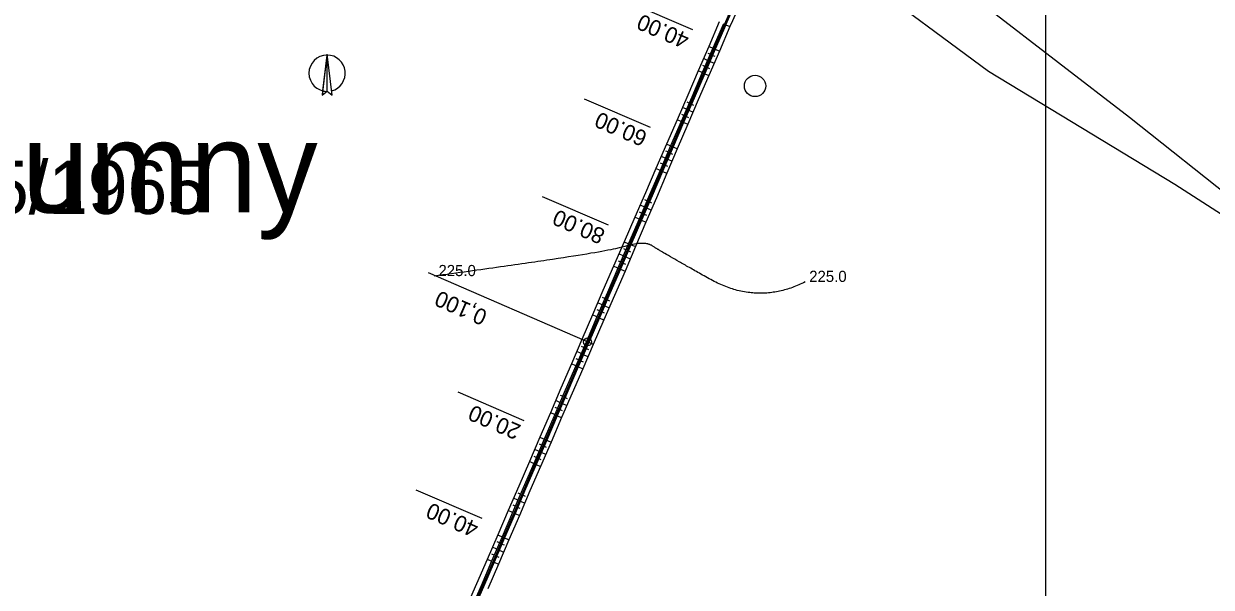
# Model space of a CAD drawing. Extents: x -495905 to -478420, y -1113297 to -1107716.
# Drawn here: x -480652.7 to -480429.6, y -1112511.2 to -1112405.3 of the extents above; entities that cross this region are included whole.
import ezdxf

# ---------------------------------------------------------------- set-up
doc = ezdxf.new("R2010")
doc.units = 0
for name, color, linetype in [('05_VHO_PŘÍKOP_NÁVRH', 7, 'Continuous'), ('Implicitní', 7, 'Continuous'), ('O6_HATCH_SLOPE_L', 7, 'Continuous'), ('O6_HATCH_SLOPE_R', 7, 'Continuous'), ('O6_HECTOMETRY', 7, 'Continuous'), ('O6_HLBODY', 7, 'Continuous'), ('O6_HRANA_TELESO', 7, 'Continuous'), ('O6_OSA', 7, 'Continuous'), ('O6_STANICENI', 7, 'Continuous'), ('O6_VOZOVKA', 7, 'Continuous'), ('O6_ZPEVKRAJ', 7, 'Continuous'), ('ODVODNĚNÍ PLOŠNÉ', 7, 'Continuous'), ('pomistni nazvy', 7, 'Continuous'), ('ROZPISKA', 7, 'Continuous'), ('VYRAZNE_VRST', 7, 'Continuous'), ('zamereni', 7, 'Continuous')]:
    doc.layers.add(name, color=color, linetype=linetype)

msp = doc.modelspace()

# ---------------------------------------------------------------- linework, layer by layer
at = {"layer": '05_VHO_PŘÍKOP_NÁVRH'}
msp.add_lwpolyline([(-480509.98, -1112372.25), (-480517.54, -1112397.37), (-480619.64, -1112634.1)], dxfattribs=at)
at = {"layer": 'Implicitní'}
msp.add_lwpolyline([(-480696.42, -1112347.24), (-480460.69, -1112347.24), (-480460.69, -1112653.1), (-480696.42, -1112653.1)], close=True, dxfattribs=at)
at = {"layer": 'O6_HATCH_SLOPE_L'}
for p, q in [((-480520.78, -1112405.53), (-480520.01, -1112405.86)), ((-480523.75, -1112412.42), (-480522.98, -1112412.75)), ((-480523.25, -1112411.27), (-480522.87, -1112411.44)), ((-480522.48, -1112411.61), (-480522.48, -1112411.61)), ((-480524.74, -1112414.72), (-480523.98, -1112415.04)), ((-480524.24, -1112413.57), (-480523.86, -1112413.73)), ((-480523.48, -1112413.9), (-480523.48, -1112413.9)), ((-480527.71, -1112421.6), (-480526.95, -1112421.93)), ((-480527.21, -1112420.46), (-480526.84, -1112420.62)), ((-480526.46, -1112420.78), (-480526.46, -1112420.78)), ((-480528.7, -1112423.9), (-480527.93, -1112424.23)), ((-480528.2, -1112422.75), (-480527.82, -1112422.92)), ((-480527.44, -1112423.08), (-480527.44, -1112423.08)), ((-480531.67, -1112430.79), (-480530.88, -1112431.13)), ((-480531.17, -1112429.64), (-480530.78, -1112429.81)), ((-480530.39, -1112429.98), (-480530.39, -1112429.98)), ((-480532.66, -1112433.08), (-480531.86, -1112433.42)), ((-480532.16, -1112431.93), (-480531.77, -1112432.1)), ((-480531.37, -1112432.27), (-480531.37, -1112432.27)), ((-480535.63, -1112439.97), (-480534.82, -1112440.32)), ((-480535.13, -1112438.82), (-480534.73, -1112439)), ((-480534.32, -1112439.17), (-480534.32, -1112439.17)), ((-480536.62, -1112442.26), (-480535.8, -1112442.62)), ((-480536.12, -1112441.12), (-480535.72, -1112441.29)), ((-480535.31, -1112441.47), (-480535.31, -1112441.47)), ((-480539.1, -1112448), (-480538.68, -1112448.18)), ((-480538.26, -1112448.36), (-480538.26, -1112448.36)), ((-480540.09, -1112450.3), (-480539.66, -1112450.48)), ((-480539.59, -1112449.15), (-480538.75, -1112449.51)), ((-480539.24, -1112450.66), (-480539.24, -1112450.66)), ((-480540.58, -1112451.45), (-480539.73, -1112451.81)), ((-480543.05, -1112457.19), (-480542.64, -1112457.37)), ((-480542.22, -1112457.55), (-480542.22, -1112457.55)), ((-480544.04, -1112459.48), (-480543.63, -1112459.66)), ((-480543.55, -1112458.33), (-480542.71, -1112458.69)), ((-480543.21, -1112459.84), (-480543.21, -1112459.84)), ((-480544.54, -1112460.63), (-480543.71, -1112460.99)), ((-480547.02, -1112466.37), (-480546.6, -1112466.55)), ((-480546.19, -1112466.73), (-480546.19, -1112466.73)), ((-480548.01, -1112468.66), (-480547.59, -1112468.84)), ((-480547.51, -1112467.52), (-480546.68, -1112467.87)), ((-480547.18, -1112469.02), (-480547.18, -1112469.02)), ((-480548.5, -1112469.81), (-480547.68, -1112470.17)), ((-480550.98, -1112475.55), (-480550.57, -1112475.73)), ((-480551.97, -1112477.85), (-480551.56, -1112478.02)), ((-480551.47, -1112476.7), (-480550.66, -1112477.05)), ((-480550.16, -1112475.9), (-480550.16, -1112475.9)), ((-480552.46, -1112478.99), (-480551.65, -1112479.34)), ((-480551.15, -1112478.2), (-480551.15, -1112478.2)), ((-480554.94, -1112484.73), (-480554.53, -1112484.91)), ((-480555.43, -1112485.88), (-480554.63, -1112486.23)), ((-480554.13, -1112485.08), (-480554.13, -1112485.08)), ((-480556.42, -1112488.18), (-480555.62, -1112488.52)), ((-480555.93, -1112487.03), (-480555.52, -1112487.2)), ((-480555.12, -1112487.38), (-480555.12, -1112487.38)), ((-480559.39, -1112495.06), (-480558.58, -1112495.41)), ((-480558.9, -1112493.92), (-480558.49, -1112494.09)), ((-480558.09, -1112494.26), (-480558.09, -1112494.26)), ((-480560.38, -1112497.36), (-480559.57, -1112497.71)), ((-480559.89, -1112496.21), (-480559.48, -1112496.39)), ((-480559.08, -1112496.56), (-480559.08, -1112496.56)), ((-480563.35, -1112504.25), (-480562.53, -1112504.6)), ((-480562.86, -1112503.1), (-480562.45, -1112503.27)), ((-480562.04, -1112503.45), (-480562.04, -1112503.45)), ((-480564.34, -1112506.54), (-480563.52, -1112506.9)), ((-480563.85, -1112505.39), (-480563.43, -1112505.57)), ((-480563.02, -1112505.75), (-480563.02, -1112505.75))]:
    msp.add_line(p, q, dxfattribs=at)
at = {"layer": 'O6_HATCH_SLOPE_R'}
for p, q in [((-480524.49, -1112410.74), (-480524.49, -1112410.74)), ((-480523.73, -1112411.07), (-480524.11, -1112410.9)), ((-480525.48, -1112413.04), (-480525.48, -1112413.04)), ((-480524.72, -1112413.36), (-480525.1, -1112413.2)), ((-480524.23, -1112412.22), (-480524.98, -1112411.89)), ((-480525.22, -1112414.51), (-480525.97, -1112414.19)), ((-480528.43, -1112419.93), (-480528.43, -1112419.93)), ((-480529.42, -1112422.23), (-480529.42, -1112422.23)), ((-480528.19, -1112421.4), (-480528.93, -1112421.08)), ((-480527.69, -1112420.25), (-480528.06, -1112420.09)), ((-480529.18, -1112423.69), (-480529.92, -1112423.37)), ((-480528.68, -1112422.55), (-480529.05, -1112422.39)), ((-480532.15, -1112430.58), (-480532.91, -1112430.25)), ((-480532.42, -1112429.1), (-480532.42, -1112429.1)), ((-480531.65, -1112429.43), (-480532.03, -1112429.27)), ((-480533.14, -1112432.88), (-480533.91, -1112432.54)), ((-480533.41, -1112431.4), (-480533.41, -1112431.4)), ((-480532.64, -1112431.73), (-480533.03, -1112431.56)), ((-480536.11, -1112439.76), (-480536.9, -1112439.42)), ((-480536.4, -1112438.27), (-480536.4, -1112438.27)), ((-480535.61, -1112438.61), (-480536.01, -1112438.44)), ((-480537.1, -1112442.06), (-480537.9, -1112441.71)), ((-480537.4, -1112440.57), (-480537.4, -1112440.57)), ((-480536.6, -1112440.91), (-480537, -1112440.74)), ((-480540.07, -1112448.95), (-480540.89, -1112448.59)), ((-480540.39, -1112447.45), (-480540.39, -1112447.45)), ((-480539.57, -1112447.8), (-480539.98, -1112447.62)), ((-480541.06, -1112451.24), (-480541.89, -1112450.88)), ((-480541.39, -1112449.74), (-480541.39, -1112449.74)), ((-480540.56, -1112450.09), (-480540.98, -1112449.92)), ((-480544.03, -1112458.13), (-480544.86, -1112457.77)), ((-480544.37, -1112456.62), (-480544.37, -1112456.62)), ((-480543.53, -1112456.98), (-480543.95, -1112456.8)), ((-480545.02, -1112460.42), (-480545.85, -1112460.06)), ((-480545.36, -1112458.92), (-480545.36, -1112458.92)), ((-480544.52, -1112459.27), (-480544.94, -1112459.09)), ((-480548.32, -1112465.81), (-480548.32, -1112465.81)), ((-480547.49, -1112466.16), (-480547.91, -1112465.98)), ((-480549.31, -1112468.1), (-480549.31, -1112468.1)), ((-480548.48, -1112468.46), (-480548.89, -1112468.28)), ((-480547.99, -1112467.31), (-480548.81, -1112466.95)), ((-480548.98, -1112469.61), (-480549.8, -1112469.25)), ((-480552.27, -1112474.99), (-480552.27, -1112474.99)), ((-480551.45, -1112475.34), (-480551.86, -1112475.17)), ((-480553.26, -1112477.29), (-480553.26, -1112477.29)), ((-480552.44, -1112477.64), (-480552.85, -1112477.46)), ((-480551.95, -1112476.49), (-480552.76, -1112476.14)), ((-480552.94, -1112478.79), (-480553.75, -1112478.44)), ((-480556.22, -1112484.18), (-480556.22, -1112484.18)), ((-480555.41, -1112484.53), (-480555.82, -1112484.35)), ((-480557.21, -1112486.48), (-480557.21, -1112486.48)), ((-480556.4, -1112486.82), (-480556.8, -1112486.65)), ((-480555.91, -1112485.68), (-480556.71, -1112485.33)), ((-480556.9, -1112487.97), (-480557.7, -1112487.62)), ((-480560.18, -1112493.36), (-480560.18, -1112493.36)), ((-480559.37, -1112493.71), (-480559.78, -1112493.54)), ((-480561.17, -1112495.66), (-480561.17, -1112495.66)), ((-480560.36, -1112496.01), (-480560.77, -1112495.83)), ((-480559.87, -1112494.86), (-480560.67, -1112494.51)), ((-480560.86, -1112497.15), (-480561.67, -1112496.8)), ((-480564.15, -1112502.54), (-480564.15, -1112502.54)), ((-480565.15, -1112504.83), (-480565.15, -1112504.83)), ((-480563.83, -1112504.04), (-480564.65, -1112503.69)), ((-480563.33, -1112502.89), (-480563.74, -1112502.72)), ((-480564.82, -1112506.33), (-480565.64, -1112505.98)), ((-480564.32, -1112505.19), (-480564.73, -1112505.01))]:
    msp.add_line(p, q, dxfattribs=at)
at = {"layer": 'O6_HECTOMETRY'}
msp.add_circle((-480546.76, -1112465.12), 0.75, dxfattribs=at)
at = {"layer": 'O6_HLBODY'}
msp.add_line((-480545.79, -1112465.53), (-480576.63, -1112452.11), dxfattribs=at)
at = {"layer": 'O6_HRANA_TELESO'}
for p, q in [((-480522.02, -1112405), (-480524, -1112409.59)), ((-480520.01, -1112405.86), (-480521.98, -1112410.46)), ((-480524, -1112409.59), (-480525.97, -1112414.19)), ((-480521.98, -1112410.46), (-480523.98, -1112415.04)), ((-480525.97, -1112414.19), (-480527.93, -1112418.78)), ((-480523.98, -1112415.04), (-480525.97, -1112419.63)), ((-480527.93, -1112418.78), (-480529.92, -1112423.37)), ((-480525.97, -1112419.63), (-480527.93, -1112424.23)), ((-480529.92, -1112423.37), (-480531.92, -1112427.96)), ((-480527.93, -1112424.23), (-480529.9, -1112428.83)), ((-480531.92, -1112427.96), (-480533.91, -1112432.54)), ((-480529.9, -1112428.83), (-480531.86, -1112433.42)), ((-480533.91, -1112432.54), (-480535.9, -1112437.13)), ((-480531.86, -1112433.42), (-480533.83, -1112438.02)), ((-480535.9, -1112437.13), (-480537.9, -1112441.71)), ((-480533.83, -1112438.02), (-480535.8, -1112442.62)), ((-480537.9, -1112441.71), (-480539.89, -1112446.3)), ((-480535.8, -1112442.62), (-480537.77, -1112447.22)), ((-480539.89, -1112446.3), (-480541.89, -1112450.88)), ((-480537.77, -1112447.22), (-480539.73, -1112451.81)), ((-480541.89, -1112450.88), (-480543.88, -1112455.47)), ((-480539.73, -1112451.81), (-480541.72, -1112456.4)), ((-480543.88, -1112455.47), (-480545.85, -1112460.06)), ((-480541.72, -1112456.4), (-480543.71, -1112460.99)), ((-480545.85, -1112460.06), (-480547.83, -1112464.66)), ((-480543.71, -1112460.99), (-480545.69, -1112465.58)), ((-480547.83, -1112464.66), (-480549.8, -1112469.25)), ((-480545.69, -1112465.58), (-480547.68, -1112470.17)), ((-480549.8, -1112469.25), (-480551.77, -1112473.84)), ((-480547.68, -1112470.17), (-480549.66, -1112474.76)), ((-480551.77, -1112473.84), (-480553.75, -1112478.44)), ((-480549.66, -1112474.76), (-480551.65, -1112479.34)), ((-480553.75, -1112478.44), (-480555.72, -1112483.03)), ((-480551.65, -1112479.34), (-480553.63, -1112483.93)), ((-480555.72, -1112483.03), (-480557.7, -1112487.62)), ((-480553.63, -1112483.93), (-480555.62, -1112488.52)), ((-480557.7, -1112487.62), (-480559.68, -1112492.22)), ((-480555.62, -1112488.52), (-480557.6, -1112493.11)), ((-480559.68, -1112492.22), (-480561.67, -1112496.8)), ((-480557.6, -1112493.11), (-480559.57, -1112497.71)), ((-480561.67, -1112496.8), (-480563.66, -1112501.39)), ((-480559.57, -1112497.71), (-480561.54, -1112502.3)), ((-480563.66, -1112501.39), (-480565.64, -1112505.98)), ((-480561.54, -1112502.3), (-480563.52, -1112506.9)), ((-480565.64, -1112505.98), (-480567.63, -1112510.57)), ((-480563.52, -1112506.9), (-480565.49, -1112511.49)), ((-480567.63, -1112510.57), (-480569.62, -1112515.16))]:
    msp.add_line(p, q, dxfattribs=at)
msp.add_arc((-480565.5, -1112383.83), 50.54, 334.1514, 339.846, dxfattribs=at)
at = {"layer": 'O6_OSA'}
msp.add_line((-480519.82, -1112402.65), (-480619.64, -1112634.1), dxfattribs=at)
at = {"layer": 'O6_STANICENI'}
for p, q in [((-480527, -1112406.48), (-480539.4, -1112401.13)), ((-480523.92, -1112409.63), (-480522.08, -1112410.42)), ((-480534.92, -1112424.84), (-480547.32, -1112419.49)), ((-480531.84, -1112427.99), (-480530, -1112428.78)), ((-480542.84, -1112443.21), (-480555.24, -1112437.86)), ((-480539.76, -1112446.36), (-480537.92, -1112447.15)), ((-480558.68, -1112479.93), (-480571.08, -1112474.59)), ((-480555.6, -1112483.09), (-480553.76, -1112483.88)), ((-480566.6, -1112498.3), (-480579, -1112492.95)), ((-480563.52, -1112501.45), (-480561.68, -1112502.24))]:
    msp.add_line(p, q, dxfattribs=at)
at = {"layer": 'O6_VOZOVKA'}
for p, q in [((-480521.25, -1112405.33), (-480523.23, -1112409.92)), ((-480520.79, -1112405.53), (-480522.77, -1112410.12)), ((-480523.23, -1112409.92), (-480525.21, -1112414.52)), ((-480522.77, -1112410.12), (-480524.75, -1112414.71)), ((-480525.21, -1112414.52), (-480527.19, -1112419.11)), ((-480524.75, -1112414.71), (-480526.73, -1112419.3)), ((-480527.19, -1112419.11), (-480529.17, -1112423.7)), ((-480526.73, -1112419.3), (-480528.71, -1112423.9)), ((-480529.17, -1112423.7), (-480531.15, -1112428.29)), ((-480528.71, -1112423.9), (-480530.69, -1112428.49)), ((-480531.15, -1112428.29), (-480533.13, -1112432.88)), ((-480530.69, -1112428.49), (-480532.67, -1112433.08)), ((-480533.13, -1112432.88), (-480535.11, -1112437.47)), ((-480532.67, -1112433.08), (-480534.65, -1112437.67)), ((-480535.11, -1112437.47), (-480537.09, -1112442.06)), ((-480534.65, -1112437.67), (-480536.63, -1112442.26)), ((-480537.09, -1112442.06), (-480539.07, -1112446.65)), ((-480536.63, -1112442.26), (-480538.61, -1112446.85)), ((-480539.07, -1112446.65), (-480541.05, -1112451.25)), ((-480538.61, -1112446.85), (-480540.59, -1112451.44)), ((-480541.05, -1112451.25), (-480543.03, -1112455.84)), ((-480540.59, -1112451.44), (-480542.57, -1112456.03)), ((-480543.03, -1112455.84), (-480545.01, -1112460.43)), ((-480542.57, -1112456.03), (-480544.55, -1112460.62)), ((-480545.01, -1112460.43), (-480546.99, -1112465.02)), ((-480544.55, -1112460.62), (-480546.53, -1112465.22)), ((-480546.99, -1112465.02), (-480548.97, -1112469.61)), ((-480546.53, -1112465.22), (-480548.51, -1112469.81)), ((-480548.97, -1112469.61), (-480550.95, -1112474.2)), ((-480548.51, -1112469.81), (-480550.49, -1112474.4)), ((-480550.95, -1112474.2), (-480552.93, -1112478.79)), ((-480550.49, -1112474.4), (-480552.47, -1112478.99)), ((-480552.93, -1112478.79), (-480554.91, -1112483.38)), ((-480552.47, -1112478.99), (-480554.45, -1112483.58)), ((-480554.91, -1112483.38), (-480556.89, -1112487.97)), ((-480554.45, -1112483.58), (-480556.43, -1112488.17)), ((-480556.89, -1112487.97), (-480558.87, -1112492.56)), ((-480556.43, -1112488.17), (-480558.41, -1112492.76)), ((-480558.87, -1112492.56), (-480560.85, -1112497.16)), ((-480558.41, -1112492.76), (-480560.39, -1112497.35)), ((-480560.85, -1112497.16), (-480562.83, -1112501.75)), ((-480560.39, -1112497.35), (-480562.37, -1112501.95)), ((-480562.83, -1112501.75), (-480564.81, -1112506.34)), ((-480562.37, -1112501.95), (-480564.35, -1112506.54)), ((-480564.81, -1112506.34), (-480566.79, -1112510.93)), ((-480564.35, -1112506.54), (-480566.33, -1112511.13)), ((-480566.79, -1112510.93), (-480568.77, -1112515.52)), ((-480566.33, -1112511.13), (-480568.31, -1112515.72))]:
    msp.add_line(p, q, dxfattribs=at)
msp.add_arc((-480565.85, -1112383.58), 50.12, 334.0308, 339.754, dxfattribs=at)
at = {"layer": 'O6_ZPEVKRAJ'}
for p, q in [((-480521.25, -1112405.33), (-480523.23, -1112409.92)), ((-480520.79, -1112405.53), (-480522.77, -1112410.12)), ((-480523.23, -1112409.92), (-480525.21, -1112414.52)), ((-480522.77, -1112410.12), (-480524.75, -1112414.71)), ((-480525.21, -1112414.52), (-480527.19, -1112419.11)), ((-480524.75, -1112414.71), (-480526.73, -1112419.3)), ((-480527.19, -1112419.11), (-480529.17, -1112423.7)), ((-480526.73, -1112419.3), (-480528.71, -1112423.9)), ((-480529.17, -1112423.7), (-480531.15, -1112428.29)), ((-480528.71, -1112423.9), (-480530.69, -1112428.49)), ((-480531.15, -1112428.29), (-480533.13, -1112432.88)), ((-480530.69, -1112428.49), (-480532.67, -1112433.08)), ((-480533.13, -1112432.88), (-480535.11, -1112437.47)), ((-480532.67, -1112433.08), (-480534.65, -1112437.67)), ((-480535.11, -1112437.47), (-480537.09, -1112442.06)), ((-480534.65, -1112437.67), (-480536.63, -1112442.26)), ((-480537.09, -1112442.06), (-480539.07, -1112446.65)), ((-480536.63, -1112442.26), (-480538.61, -1112446.85)), ((-480539.07, -1112446.65), (-480541.05, -1112451.25)), ((-480538.61, -1112446.85), (-480540.59, -1112451.44)), ((-480541.05, -1112451.25), (-480543.03, -1112455.84)), ((-480540.59, -1112451.44), (-480542.57, -1112456.03)), ((-480543.03, -1112455.84), (-480545.01, -1112460.43)), ((-480542.57, -1112456.03), (-480544.55, -1112460.62)), ((-480545.01, -1112460.43), (-480546.99, -1112465.02)), ((-480544.55, -1112460.62), (-480546.53, -1112465.22)), ((-480546.99, -1112465.02), (-480548.97, -1112469.61)), ((-480546.53, -1112465.22), (-480548.51, -1112469.81)), ((-480548.97, -1112469.61), (-480550.95, -1112474.2)), ((-480548.51, -1112469.81), (-480550.49, -1112474.4)), ((-480550.95, -1112474.2), (-480552.93, -1112478.79)), ((-480550.49, -1112474.4), (-480552.47, -1112478.99)), ((-480552.93, -1112478.79), (-480554.91, -1112483.38)), ((-480552.47, -1112478.99), (-480554.45, -1112483.58)), ((-480554.91, -1112483.38), (-480556.89, -1112487.97)), ((-480554.45, -1112483.58), (-480556.43, -1112488.17)), ((-480556.89, -1112487.97), (-480558.87, -1112492.56)), ((-480556.43, -1112488.17), (-480558.41, -1112492.76)), ((-480558.87, -1112492.56), (-480560.85, -1112497.16)), ((-480558.41, -1112492.76), (-480560.39, -1112497.35)), ((-480560.85, -1112497.16), (-480562.83, -1112501.75)), ((-480560.39, -1112497.35), (-480562.37, -1112501.95)), ((-480562.83, -1112501.75), (-480564.81, -1112506.34)), ((-480562.37, -1112501.95), (-480564.35, -1112506.54)), ((-480564.81, -1112506.34), (-480566.79, -1112510.93)), ((-480564.35, -1112506.54), (-480566.33, -1112511.13)), ((-480566.79, -1112510.93), (-480568.77, -1112515.52)), ((-480566.33, -1112511.13), (-480568.31, -1112515.72))]:
    msp.add_line(p, q, dxfattribs=at)
msp.add_arc((-480565.85, -1112383.58), 50.12, 334.0308, 339.754, dxfattribs=at)
at = {"layer": 'ODVODNĚNÍ PLOŠNÉ'}
msp.add_lwpolyline([(-480396.22, -1112461.36), (-480436.4, -1112435.57), (-480471.43, -1112414.32), (-480495.65, -1112396.3), (-480504.28, -1112382.71), (-480500.66, -1112348.24), (-480540.58, -1112322.21), (-480522.54, -1112282.96), (-480559.83, -1112261.1), (-480610.13, -1112233.64), (-480644.23, -1112208.1), (-480683.24, -1112184.91)], dxfattribs=at)
at = {"layer": 'ROZPISKA'}
for p, q in [((-480594.77, -1112418.76), (-480595.72, -1112411.03)), ((-480595.74, -1112411.22), (-480596.67, -1112418.76)), ((-480595.72, -1112411.22), (-480595.74, -1112411.22)), ((-480595.72, -1112418.03), (-480595.72, -1112411.22)), ((-480595.72, -1112418.03), (-480594.77, -1112418.76))]:
    msp.add_line(p, q, dxfattribs=at)
for points in [[(-480595.74, -1112411.22), (-480596.57, -1112417.93)], [(-480595.72, -1112418.03), (-480595.72, -1112411.22), (-480595.73, -1112411.22), (-480595.73, -1112411.22)], [(-480596.57, -1112417.93), (-480596.67, -1112418.76), (-480595.72, -1112418.03)], [(-480596.67, -1112418.76), (-480595.72, -1112418.03)]]:
    msp.add_lwpolyline(points, dxfattribs=at)
for start, end in [(90.1635, 270), (90.1635, 90.4167), (284.4282, 89.5716), (255.5605, 270), (255.5605, 269.9986)]:
    msp.add_arc((-480595.72, -1112414.63), 3.41, start, end, dxfattribs=at)
at = {"layer": 'VYRAZNE_VRST'}
msp.add_open_spline([(-480505.89, -1112453.85), (-480514.8, -1112458.38), (-480532.92, -1112448.18), (-480536.18, -1112446.03), (-480543.7, -1112448.43), (-480575.57, -1112452.76)], degree=2, dxfattribs=at)
at = {"layer": 'zamereni'}
for p, q in [((-480444.89, -1112422.94), (-480471.6, -1112402.39)), ((-480339.97, -1112506.54), (-480444.89, -1112422.94))]:
    msp.add_line(p, q, dxfattribs=at)
msp.add_circle((-480515.29, -1112417.02), 2, dxfattribs=at)

# ---------------------------------------------------------------- texts
at = {"layer": 'Implicitní'}
msp.add_text('0,100', height=3, rotation=156.49, dxfattribs=at).set_placement((-480565.39, -1112459.39))
at = {"layer": 'O6_STANICENI'}
for s, p in [('40.00', (-480527.4, -1112407.39)), ('60.00', (-480535.32, -1112425.76)), ('80.00', (-480543.24, -1112444.12)), ('20.00', (-480559.08, -1112480.85)), ('40.00', (-480567, -1112499.22))]:
    msp.add_text(s, height=2.999, rotation=156.6698, dxfattribs=at).set_placement(p)
at = {"layer": 'ODVODNĚNÍ PLOŠNÉ'}
msp.add_text('0375/1965', height=10, dxfattribs=at).set_placement((-480681.56, -1112441.08))
at = {"layer": 'pomistni nazvy'}
msp.add_text('Zahumny', height=17, dxfattribs=at).set_placement((-480692.24, -1112440.79))
at = {"layer": 'VYRAZNE_VRST'}
for p in [(-480575.57, -1112452.76), (-480505.89, -1112453.85)]:
    msp.add_text(' 225.0', height=2.1, dxfattribs=at).set_placement(p)

doc.saveas('drawing.dxf')
